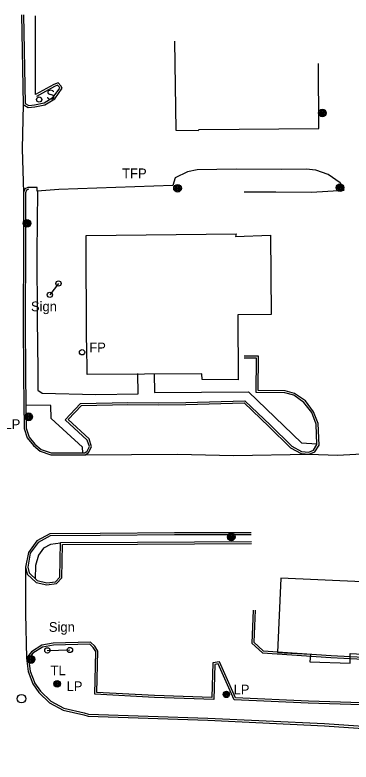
# Model space of a CAD drawing. Extents: x 2402803 to 2427059, y 6985292 to 6997652.
# Drawn here: x 2404094.4 to 2404260.6, y 6991972.5 to 6992342.1 of the extents above; entities that cross this region are included whole.
import ezdxf

# ---------------------------------------------------------------- set-up
doc = ezdxf.new("R2010")
doc.units = 0
for name, color, linetype in [('p_dtm sidewalk', 7, 'Continuous'), ('p_road - paved curb', 7, 'Continuous'), ('p_structure building', 7, 'Continuous'), ('p_structure sign', 7, 'Continuous'), ('p_utility manhole', 7, 'Continuous')]:
    doc.layers.add(name, color=color, linetype=linetype)

msp = doc.modelspace()

# ---------------------------------------------------------------- linework, layer by layer
at = {"layer": 'p_dtm sidewalk'}
for points in [[(2404105.62, 6992254.94), (2404105.31, 6992224.49), (2404105.4, 6992191.52), (2404105.74, 6992166.27), (2404105.79, 6992156.44), (2404107.83, 6992154.93), (2404134.5, 6992154.36), (2404155.44, 6992154.59), (2404155.28, 6992164.65)], [(2404163.27, 6992164.69), (2404163.48, 6992155.31), (2404209.96, 6992155.67), (2404236.1, 6992130.38), (2404243.77, 6992129.96)], [(2404128.09, 6992125.44), (2404127.86, 6992128.16), (2404112.4, 6992142.36), (2404112.24, 6992148.92), (2404099.91, 6992148.95)], [(2404116.96, 6992080.8), (2404112.07, 6992080.02), (2404108.62, 6992078.24), (2404106.13, 6992074.88), (2404104.62, 6992069.64), (2404104.47, 6992063.16)]]:
    msp.add_lwpolyline(points, dxfattribs=at)
at = {"layer": 'p_road - paved curb'}
for points in [[(2404097.67, 6992342.04), (2404098.49, 6992297.69), (2404101.02, 6992296.21), (2404104.33, 6992296.53), (2404109.28, 6992297.59), (2404114.12, 6992300.57), (2404117.77, 6992305.76), (2404117.2, 6992307.03), (2404115.83, 6992308.45), (2404113.61, 6992307.6), (2404104.68, 6992302.63)], [(2404098.67, 6992342.06), (2404099.48, 6992298.27), (2404101.25, 6992297.24), (2404104.18, 6992297.52), (2404108.9, 6992298.53), (2404113.42, 6992301.31), (2404116.62, 6992305.87), (2404116.36, 6992306.46), (2404115.57, 6992307.28), (2404114.03, 6992306.69), (2404105.17, 6992301.76)], [(2404104.68, 6992302.63), (2404104.64, 6992326.41), (2404104.56, 6992341.7)], [(2404098.49, 6992297.69), (2404098.07, 6992275.74), (2404098.72, 6992254.26)], [(2404207.82, 6992254.53), (2404223.43, 6992254.61), (2404241.14, 6992254.39), (2404257.16, 6992255.31), (2404255.32, 6992259), (2404249.29, 6992263.1), (2404243.23, 6992265.2), (2404238.42, 6992265.69), (2404226.15, 6992265.54), (2404204.02, 6992265.75), (2404184.5, 6992265.45), (2404179.8, 6992264.47), (2404173.73, 6992261.42), (2404172.58, 6992257.73), (2404116.15, 6992255.72), (2404105.41, 6992254.92), (2404105.45, 6992256.68), (2404100.77, 6992256.72)], [(2404100.77, 6992256.72), (2404099.33, 6992256.08), (2404098.72, 6992254.26), (2404098.73, 6992227.58), (2404098.46, 6992190.85), (2404098.71, 6992163.16), (2404099.06, 6992137.51), (2404100.54, 6992132.77), (2404103.54, 6992129.07), (2404106.98, 6992126.23), (2404112.22, 6992124.38), (2404113.62, 6992124.44), (2404129.3, 6992124.44), (2404130.87, 6992125.66), (2404132.32, 6992128.41), (2404131.1, 6992132.29), (2404120.72, 6992141.87), (2404127.37, 6992148.89), (2404150.25, 6992149.29), (2404165.39, 6992149.2), (2404179, 6992149.32), (2404207.76, 6992150.11), (2404220.03, 6992138.44), (2404230.7, 6992127.86), (2404235.93, 6992125.17), (2404239.93, 6992124.73), (2404242.81, 6992125.93), (2404244.8, 6992129.23), (2404244.37, 6992139.9), (2404242.09, 6992145.79), (2404238.05, 6992151.09), (2404232.71, 6992154.83), (2404228, 6992156.06), (2404214.76, 6992156.26), (2404214.93, 6992173.26), (2404207.78, 6992173.28)], [(2404101.18, 6992255.81), (2404100.14, 6992255.34), (2404099.72, 6992254.1), (2404099.73, 6992227.58), (2404099.46, 6992190.85), (2404099.71, 6992163.17), (2404100.06, 6992137.67), (2404101.44, 6992133.25), (2404104.25, 6992129.78), (2404107.48, 6992127.11), (2404112.37, 6992125.39), (2404113.6, 6992125.44), (2404128.96, 6992125.44), (2404130.09, 6992126.32), (2404131.24, 6992128.51), (2404130.23, 6992131.74), (2404119.3, 6992141.82), (2404126.93, 6992149.88), (2404150.24, 6992150.29), (2404165.39, 6992150.2), (2404178.98, 6992150.32), (2404208.15, 6992151.12), (2404220.73, 6992139.16), (2404231.29, 6992128.68), (2404236.22, 6992126.14), (2404239.78, 6992125.75), (2404242.12, 6992126.73), (2404243.79, 6992129.49), (2404243.38, 6992139.69), (2404241.21, 6992145.3), (2404237.35, 6992150.36), (2404232.28, 6992153.91), (2404227.86, 6992155.06), (2404213.75, 6992155.28), (2404213.92, 6992172.26), (2404207.78, 6992172.28)], [(2404129.3, 6992124.44), (2404174.84, 6992124.84), (2404202.49, 6992124.13), (2404239.93, 6992124.73), (2404253.96, 6992124.34), (2404269.17, 6992125.15)], [(2404211.25, 6992085.93), (2404173.31, 6992085.78), (2404136.52, 6992085.55), (2404111.64, 6992085.4), (2404105.21, 6992081.87), (2404101.1, 6992076.19), (2404099.74, 6992068.82), (2404100.56, 6992065.46), (2404104.96, 6992061.32), (2404110.14, 6992060.05), (2404115, 6992060.75), (2404117.68, 6992063.56), (2404117.94, 6992080.01), (2404155.01, 6992080.24), (2404211.48, 6992080.57)], [(2404211.25, 6992084.93), (2404173.32, 6992084.78), (2404136.53, 6992084.55), (2404111.9, 6992084.4), (2404105.89, 6992081.1), (2404102.04, 6992075.79), (2404100.76, 6992068.85), (2404101.46, 6992065.99), (2404105.45, 6992062.23), (2404110.19, 6992061.07), (2404114.52, 6992061.69), (2404116.69, 6992063.97), (2404116.96, 6992081), (2404155, 6992081.24), (2404211.47, 6992081.57)], [(2404099.74, 6992068.82), (2404099.71, 6992045.88), (2404100.17, 6992023.86)], [(2404212.23, 6992047.6), (2404211.55, 6992031.3), (2404216.85, 6992026.5), (2404250.68, 6992024.17), (2404289.19, 6992022.23), (2404306.54, 6992021.29)], [(2404213.23, 6992047.56), (2404212.57, 6992031.73), (2404217.26, 6992027.47), (2404250.74, 6992025.17), (2404289.24, 6992023.23), (2404306.59, 6992022.29)], [(2404276.41, 6992001.36), (2404239.53, 6992002.61), (2404203.55, 6992004.17), (2404195.54, 6992022.08), (2404192.24, 6992021.61), (2404191.75, 6992004.44), (2404163.41, 6992005.44), (2404134.89, 6992006.94), (2404135.4, 6992027.36), (2404133.94, 6992029.77), (2404131.82, 6992031.75), (2404113.38, 6992031.33), (2404107.71, 6992030.29), (2404102.69, 6992027.04), (2404100.17, 6992023.86), (2404101.06, 6992017.17), (2404103.33, 6992011.09)], [(2404276.37, 6992000.36), (2404239.49, 6992001.61), (2404202.89, 6992003.2), (2404194.93, 6992020.98), (2404193.22, 6992020.74), (2404192.72, 6992003.41), (2404163.37, 6992004.44), (2404133.87, 6992005.99), (2404134.39, 6992027.09), (2404133.16, 6992029.13), (2404131.44, 6992030.74), (2404113.48, 6992030.33), (2404108.09, 6992029.34), (2404103.37, 6992026.29), (2404101.22, 6992023.57), (2404102.04, 6992017.41), (2404104.27, 6992011.44)], [(2404103.33, 6992011.09), (2404106.26, 6992006.83), (2404111.58, 6992001.78), (2404118.26, 6991998.08), (2404128.47, 6991995.82), (2404130.59, 6991995.17), (2404189.8, 6991993.23), (2404247.5, 6991990.45), (2404297.53, 6991986.98), (2404350.67, 6991982.58), (2404395.62, 6991977.57), (2404450.97, 6991969.36), (2404479.18, 6991964.76), (2404478.76, 6991964.34)], [(2404104.15, 6992011.66), (2404107.02, 6992007.48), (2404112.18, 6992002.59), (2404118.62, 6991999.03), (2404128.73, 6991996.79), (2404130.76, 6991996.17), (2404189.84, 6991994.23), (2404247.56, 6991991.45), (2404297.61, 6991987.98), (2404350.77, 6991983.58), (2404395.75, 6991978.56), (2404451.12, 6991970.35), (2404479.79, 6991965.67)]]:
    msp.add_lwpolyline(points, dxfattribs=at)
at = {"layer": 'p_structure building'}
msp.add_lwpolyline([(2404173.4, 6992329.04), (2404173.97, 6992285.04), (2404185.12, 6992284.97), (2404185.61, 6992285.39), (2404244.68, 6992285.81), (2404244.54, 6992318.1)], dxfattribs=at)
for points in [[(2404129.72, 6992232.89), (2404203.81, 6992233.77), (2404203.53, 6992232.48), (2404220.74, 6992233.1), (2404221.22, 6992193.79), (2404204.62, 6992193.78), (2404204.86, 6992161.47), (2404186.96, 6992161.69), (2404186.83, 6992164.47), (2404130.1, 6992164.24), (2404130, 6992179.61), (2404129.84, 6992180.08)], [(2404306.31, 6992059.86), (2404225.84, 6992063.42), (2404224.31, 6992026.65), (2404240.61, 6992025.86), (2404240.19, 6992022.05), (2404260.14, 6992021.43), (2404260.18, 6992026.21), (2404304.48, 6992023.84)]]:
    msp.add_lwpolyline(points, close=True, dxfattribs=at)
at = {"layer": 'p_structure sign'}
for p, q in [((2404115.97, 6992209.21), (2404111.71, 6992203.6)), ((2404110.46, 6992027.69), (2404121.62, 6992027.89))]:
    msp.add_line(p, q, dxfattribs=at)
for centre in [(2404106.4, 6992300.19), (2404106.42, 6992300.19), (2404115.97, 6992209.2), (2404111.71, 6992203.59), (2404110.47, 6992027.7), (2404121.63, 6992027.9)]:
    msp.add_circle(centre, 1.3, dxfattribs=at)
at = {"layer": 'p_utility manhole'}
for centre, radius in [((2404246.5, 6992293.59), 1.9), ((2404246.5, 6992293.59), 1.44), ((2404246.5, 6992293.59), 0.973), ((2404246.5, 6992293.59), 0.539), ((2404246.5, 6992293.59), 0.192), ((2404174.83, 6992256.34), 1.9), ((2404174.83, 6992256.34), 1.44), ((2404174.83, 6992256.34), 0.973), ((2404174.83, 6992256.34), 0.539), ((2404174.83, 6992256.34), 0.192), ((2404255.19, 6992256.58), 1.9), ((2404255.19, 6992256.58), 1.44), ((2404255.19, 6992256.58), 0.973), ((2404255.19, 6992256.58), 0.539), ((2404255.19, 6992256.58), 0.192), ((2404100.4, 6992238.93), 1.9), ((2404100.4, 6992238.93), 1.44), ((2404100.4, 6992238.93), 0.973), ((2404100.4, 6992238.93), 0.539), ((2404100.4, 6992238.93), 0.192), ((2404127.64, 6992175.18), 1.3), ((2404101.28, 6992143.24), 1.9), ((2404101.28, 6992143.24), 1.44), ((2404101.28, 6992143.24), 0.973), ((2404101.28, 6992143.24), 0.539), ((2404101.28, 6992143.24), 0.192), ((2404201.41, 6992083.84), 1.9), ((2404201.41, 6992083.84), 1.44), ((2404201.41, 6992083.84), 0.973), ((2404201.41, 6992083.84), 0.539), ((2404201.41, 6992083.84), 0.192), ((2404102.38, 6992023.19), 1.9), ((2404102.38, 6992023.19), 1.44), ((2404102.38, 6992023.19), 0.973), ((2404102.38, 6992023.19), 0.539), ((2404102.38, 6992023.19), 0.192), ((2404115.33, 6992011.15), 1.6), ((2404115.33, 6992011.15), 1.3), ((2404115.33, 6992011.15), 1), ((2404115.33, 6992011.15), 0.539), ((2404115.33, 6992011.15), 0.192), ((2404097.68, 6992003.81), 2.1), ((2404198.98, 6992005.93), 1.6), ((2404198.98, 6992005.93), 1.3), ((2404198.98, 6992005.93), 1), ((2404198.98, 6992005.93), 0.539), ((2404198.98, 6992005.93), 0.192)]:
    msp.add_circle(centre, radius, dxfattribs=at)

# ---------------------------------------------------------------- texts
at = {"layer": 'p_structure sign'}
for s, p in [('  S', (2404106.39, 6992300.18)), ('  S', (2404106.41, 6992300.18)), ('Sign', (2404102.35, 6992195.47)), ('Sign', (2404111.21, 6992036.88))]:
    msp.add_text(s, height=4.8, dxfattribs=at).set_placement(p)
at = {"layer": 'p_utility manhole'}
for s, p in [('  TFP', (2404143.89, 6992261.31)), ('  FP', (2404127.63, 6992175.17)), ('LP', (2404089.25, 6992137.21)), ('  TL', (2404108.48, 6992015.41)), ('LP', (2404119.97, 6992007.57)), ('  LP', (2404198.98, 6992005.93))]:
    msp.add_text(s, height=4.8, dxfattribs=at).set_placement(p)

doc.saveas('drawing.dxf')
